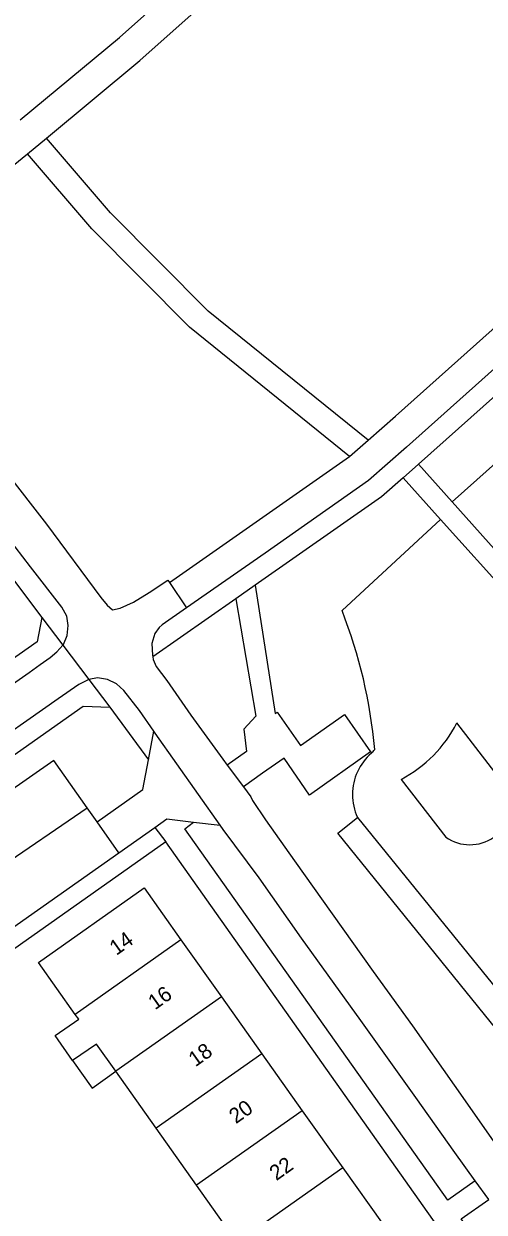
# Model space of a CAD drawing. Extents: x 194485 to 197793, y 468269 to 470822.
# Drawn here: x 195747.3 to 195783.7, y 470040.8 to 470134.5 of the extents above; entities that cross this region are included whole.
import ezdxf

# ---------------------------------------------------------------- set-up
doc = ezdxf.new("R2010")
doc.units = 0
for name, color, linetype in [('BGT grensvlak begroeid terreindeel', 7, 'Continuous'), ('BGT grensvlak gebouwinstallatie plus 1', 7, 'Continuous'), ('BGT grensvlak onbegroeid terreindeel', 7, 'Continuous'), ('BGT grensvlak pand op maaiveld', 7, 'Continuous'), ('BGT grensvlak pand op maaiveld LR', 7, 'Continuous'), ('BGT grensvlak wegdeel', 7, 'Continuous'), ('BGT tekst huisnummerreeks', 7, 'Continuous')]:
    doc.layers.add(name, color=color, linetype=linetype)

msp = doc.modelspace()

# ---------------------------------------------------------------- linework, layer by layer
at = {"layer": 'BGT grensvlak begroeid terreindeel'}
for p, q in [((195780.215, 470095.441), (195772.449, 470088.247)), ((195785.736, 470073.91), (195781.509, 470079.386)), ((195774.69, 470077.11), (195774.756, 470077.016)), ((195777.112, 470074.936), (195780.63, 470070.38)), ((195773.662, 470071.943), (195788.658, 470053.422))]:
    msp.add_line(p, q, dxfattribs=at)
msp.add_lwpolyline([(195788.658, 470053.422), (195787.024, 470052.262), (195772.108, 470070.684), (195773.662, 470071.943)], dxfattribs=at)
for centre, radius, start, end in [((195735.599, 470073.811), 39.577, 5.06758, 21.39244), ((195772.162, 470084.224), 10.525, 298.05432, 332.63216), ((195777.611, 470073.746), 4.341, 131.12453, 179.99812), ((195774.078, 470077.899), 1.113, 307.49517, 327.85953), ((195777.603, 470073.744), 4.333, 179.97276, 204.55943), ((195782.53, 470073.089), 3.309, 234.9536, 304.65251)]:
    msp.add_arc(centre, radius, start, end, dxfattribs=at)
at = {"layer": 'BGT grensvlak gebouwinstallatie plus 1'}
for p, q in [((195751.194, 470052.755), (195752.733, 470050.587)), ((195752.733, 470050.587), (195754.592, 470051.907))]:
    msp.add_line(p, q, dxfattribs=at)
at = {"layer": 'BGT grensvlak onbegroeid terreindeel'}
msp.add_line((195781.125, 470096.829), (195787.17, 470102.246), dxfattribs=at)
at = {"layer": 'BGT grensvlak pand op maaiveld'}
for p, q in [((195759.739, 470062.279), (195762.928, 470057.787)), ((195762.928, 470057.787), (195766.117, 470053.293)), ((195751.671, 470056.022), (195751.403, 470056.4)), ((195753.071, 470054.05), (195751.194, 470052.755)), ((195754.592, 470051.907), (195753.071, 470054.05)), ((195766.117, 470053.293), (195769.307, 470048.8)), ((195757.782, 470047.414), (195754.592, 470051.907)), ((195769.307, 470048.8), (195772.495, 470044.307)), ((195760.972, 470042.92), (195757.782, 470047.414)), ((195772.495, 470044.307), (195775.685, 470039.814)), ((195764.16, 470038.428), (195760.972, 470042.92))]:
    msp.add_line(p, q, dxfattribs=at)
for points in [[(195751.403, 470056.4), (195748.496, 470060.496), (195756.831, 470066.376), (195759.739, 470062.279)], [(195751.194, 470052.755), (195749.821, 470054.746), (195751.671, 470056.022)]]:
    msp.add_lwpolyline(points, dxfattribs=at)
at = {"layer": 'BGT grensvlak pand op maaiveld LR'}
for p, q in [((195759.739, 470062.279), (195751.403, 470056.4)), ((195762.928, 470057.787), (195754.592, 470051.907)), ((195766.117, 470053.293), (195757.782, 470047.414)), ((195769.307, 470048.8), (195760.972, 470042.92)), ((195772.495, 470044.307), (195764.16, 470038.428))]:
    msp.add_line(p, q, dxfattribs=at)
at = {"layer": 'BGT grensvlak wegdeel'}
for p, q in [((195776.65, 470103.589), (195811.841, 470135.071)), ((195747.628, 470124.279), (195749.124, 470125.521)), ((195746.507, 470123.37), (195747.628, 470124.279)), ((195795.741, 470115.23), (195778.474, 470099.796)), ((195774.496, 470101.685), (195776.65, 470103.589)), ((195773.042, 470100.401), (195774.496, 470101.685)), ((195758.824, 470090.463), (195773.042, 470100.401)), ((195777.273, 470098.723), (195778.474, 470099.796)), ((195778.474, 470099.796), (195781.125, 470096.829)), ((195777.273, 470098.723), (195780.215, 470095.441)), ((195780.215, 470095.441), (195807.56, 470064.94)), ((195766.368, 470092.785), (195760.163, 470088.469)), ((195745.401, 470092.148), (195748.767, 470087.698)), ((195758.824, 470090.463), (195760.163, 470088.469)), ((195765.602, 470090.268), (195764.066, 470089.193)), ((195764.066, 470089.193), (195757.516, 470084.611)), ((195748.767, 470087.698), (195750.415, 470085.525)), ((195750.415, 470085.525), (195752.479, 470082.805)), ((195752.479, 470082.805), (195754.117, 470080.647)), ((195754.117, 470080.647), (195757.167, 470076.468)), ((195757.167, 470076.468), (195757.6, 470078.739)), ((195763.392, 470076.065), (195764.66, 470074.342)), ((195736.271, 470061.756), (195752.348, 470072.682)), ((195753.122, 470071.582), (195752.348, 470072.682)), ((195754.835, 470069.15), (195753.122, 470071.582)), ((195754.835, 470069.15), (195757.679, 470071.154)), ((195757.679, 470071.154), (195758.536, 470070.003)), ((195760.72, 470071.569), (195762.839, 470071.322)), ((195788.925, 470027.087), (195758.536, 470070.003)), ((195784.02, 470041.786), (195782.956, 470043.265))]:
    msp.add_line(p, q, dxfattribs=at)
for points in [[(195777.535, 470101.141), (195875.062, 470188.369), (195887.587, 470199.588)], [(195747.052, 470126.961), (195754.892, 470133.464), (195783.431, 470158.863)], [(195749.124, 470125.521), (195756.505, 470131.652), (195784.923, 470156.952)], [(195750.415, 470085.525), (195750.467, 470085.584), (195750.77, 470086.278), (195750.853, 470087.087), (195750.732, 470087.802), (195750.349, 470088.534), (195747.871, 470091.711), (195744.816, 470095.655), (195741.154, 470100.416), (195737.504, 470105.194), (195734.443, 470109.168), (195731.401, 470113.161), (195727.767, 470117.912), (195723.505, 470123.486), (195721.068, 470126.699), (195718.627, 470129.849), (195716.746, 470132.24), (195714.763, 470134.513), (195712.799, 470136.779)], [(195774.496, 470101.685), (195761.875, 470111.878), (195754.174, 470119.629), (195749.124, 470125.521)], [(195773.042, 470100.401), (195760.405, 470110.607), (195752.703, 470118.358), (195747.628, 470124.279)], [(195746.507, 470123.37), (195743.615, 470121.031), (195741.512, 470119.387), (195738.976, 470117.32), (195737.908, 470116.426), (195737.209, 470115.644), (195736.749, 470114.723), (195736.452, 470113.736), (195736.556, 470113.212), (195736.578, 470112.601), (195736.704, 470111.548), (195737.039, 470110.728), (195739.711, 470107.316), (195742.59, 470103.546), (195745.925, 470099.201), (195749.129, 470095.065), (195753.414, 470089.281), (195753.912, 470088.668), (195754.35, 470088.307), (195754.943, 470088.439), (195755.991, 470088.909), (195757.218, 470089.681), (195758.697, 470090.652), (195758.824, 470090.463)], [(195777.535, 470101.141), (195774.526, 470098.508), (195766.368, 470092.785)], [(195777.273, 470098.723), (195775.547, 470097.224), (195765.602, 470090.268)], [(195781.125, 470096.829), (195810.675, 470063.755), (195811.382, 470064.357), (195812.352, 470063.213)], [(195765.602, 470090.268), (195767.16, 470080.13), (195767.34, 470080.23), (195769.18, 470077.62), (195772.63, 470080.06), (195774.69, 470077.11)], [(195764.066, 470089.193), (195765.637, 470079.923), (195764.7, 470078.9), (195764.92, 470077.15), (195763.392, 470076.065)], [(195748.767, 470087.698), (195748.407, 470085.786), (195728.568, 470071.863)], [(195760.163, 470088.469), (195758.253, 470087.123), (195758.022, 470086.919), (195757.686, 470086.433), (195757.431, 470085.665), (195757.492, 470084.74), (195757.516, 470084.611)], [(195729.065, 470070.519), (195729.679, 470070.727), (195747.761, 470083.369), (195748.623, 470083.989), (195749.42, 470084.543), (195749.958, 470085.008), (195750.415, 470085.525)], [(195757.516, 470084.611), (195757.553, 470084.406), (195757.793, 470083.855), (195758.625, 470082.74), (195760.515, 470079.991), (195763.038, 470076.545), (195763.392, 470076.065)], [(195752.479, 470082.805), (195752.409, 470082.79), (195751.681, 470082.431), (195750.049, 470081.301), (195743.579, 470076.77), (195731.179, 470068.027), (195730.234, 470067.357)], [(195757.6, 470078.739), (195756.481, 470080.382), (195755.235, 470081.943), (195754.646, 470082.475), (195753.941, 470082.806), (195753.15, 470082.948), (195752.479, 470082.805)], [(195730.821, 470065.77), (195752.016, 470080.714), (195754.117, 470080.647)], [(195762.839, 470071.322), (195757.703, 470078.588), (195757.6, 470078.739)], [(195752.348, 470072.682), (195749.708, 470076.432), (195733.795, 470065.336), (195736.271, 470061.756)], [(195753.122, 470071.582), (195756.719, 470074.127), (195757.167, 470076.468)], [(195774.69, 470077.11), (195769.89, 470073.7), (195767.87, 470076.62), (195766.16, 470075.42), (195764.66, 470074.342)], [(195764.66, 470074.342), (195765.238, 470073.557), (195765.381, 470073.265), (195766.411, 470071.745), (195768.682, 470068.513), (195771.669, 470064.327), (195774.893, 470059.785), (195777.994, 470055.483), (195781.287, 470050.805), (195784.742, 470045.901), (195785.423, 470044.936)], [(195757.679, 470071.154), (195758.616, 470071.814), (195760.72, 470071.569)], [(195782.956, 470043.265), (195780.79, 470041.74), (195760.04, 470071.04), (195760.72, 470071.569)], [(195782.956, 470043.265), (195781.347, 470045.502), (195778.271, 470049.852), (195773.918, 470055.916), (195769.253, 470062.423), (195765.907, 470067.16), (195763.079, 470070.983), (195762.839, 470071.322)], [(195758.536, 470070.003), (195732.714, 470051.784), (195735.939, 470047.243)], [(195736.757, 470059.663), (195738.319, 470057.512), (195754.835, 470069.15)], [(195803.922, 470005.816), (195790.576, 470027.967), (195781.83, 470040.26), (195784.02, 470041.786)]]:
    msp.add_lwpolyline(points, dxfattribs=at)
msp.add_arc((195653.443, 470288.026), 174.549, 297.99106, 305.79998, dxfattribs=at)

# ---------------------------------------------------------------- texts
at = {"layer": 'BGT tekst huisnummerreeks'}
for s, p in [('14', (195754.644, 470061.007)), ('16', (195757.691, 470056.71)), ('18', (195760.878, 470052.217)), ('20', (195764.071, 470047.725)), ('22', (195767.263, 470043.236))]:
    msp.add_text(s, height=1.2, rotation=35.4, dxfattribs=at).set_placement(p)

doc.saveas('drawing.dxf')
